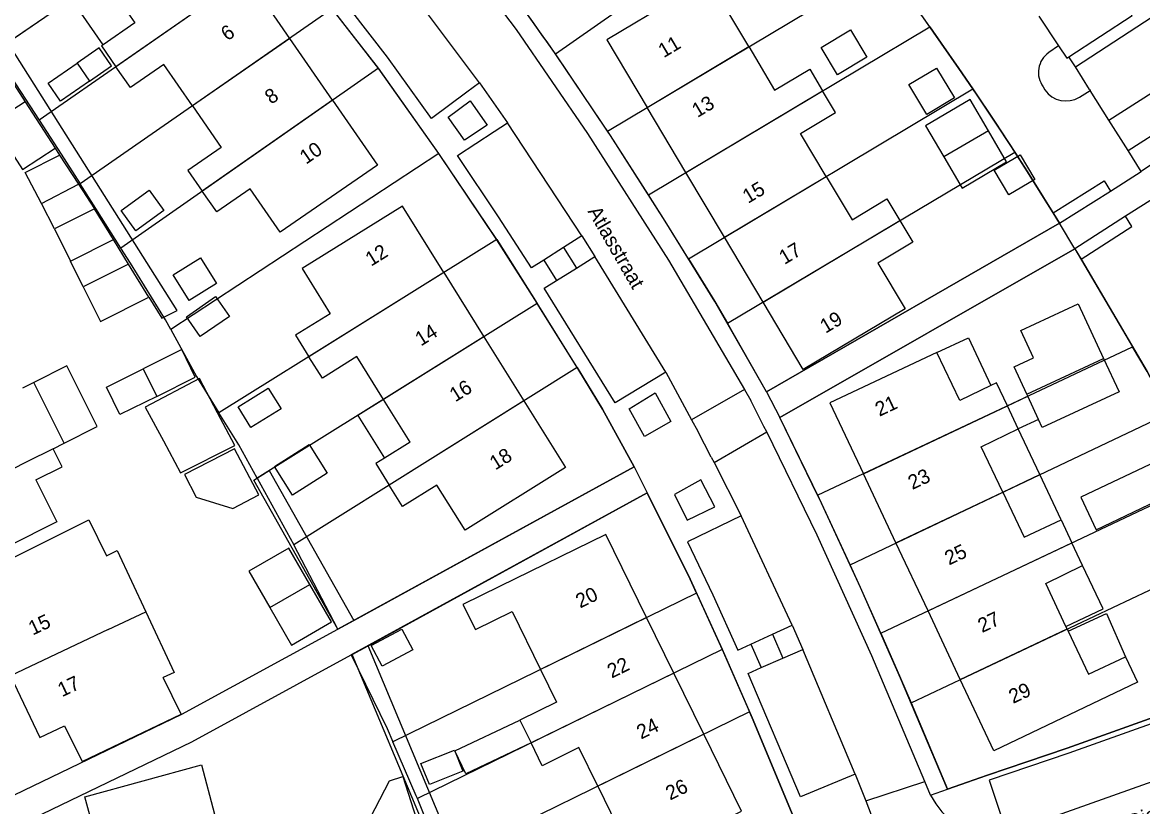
# Model space of a CAD drawing. Extents: x 194485 to 197793, y 468269 to 470822.
# Drawn here: x 195798.3 to 195891.6, y 469267.3 to 469332.6 of the extents above; entities that cross this region are included whole.
import ezdxf

# ---------------------------------------------------------------- set-up
doc = ezdxf.new("R2010")
doc.units = 0
for name, color, linetype in [('BGT grensvlak gebouwinstallatie plus 1', 7, 'Continuous'), ('BGT grensvlak onbegroeid terreindeel', 7, 'Continuous'), ('BGT grensvlak overig bouwwerk uitbreiding populatie', 7, 'Continuous'), ('BGT grensvlak pand op maaiveld', 7, 'Continuous'), ('BGT grensvlak pand op maaiveld LR', 7, 'Continuous'), ('BGT grensvlak wegdeel', 7, 'Continuous'), ('BGT tekst huisnummerreeks', 7, 'Continuous'), ('BGT tekst openbare ruimte label weg', 7, 'Continuous'), ('GEM grensvlak WOZ_BRK percelen', 7, 'Continuous')]:
    doc.layers.add(name, color=color, linetype=linetype)

msp = doc.modelspace()

# ---------------------------------------------------------------- linework, layer by layer
at = {"layer": 'BGT grensvlak gebouwinstallatie plus 1'}
for p, q in [((195798.54, 469325.986), (195795.81, 469324.238)), ((195798.54, 469325.986), (195801.039, 469322.139)), ((195795.81, 469324.238), (195798.318, 469320.371)), ((195798.318, 469320.371), (195801.039, 469322.139)), ((195895.074, 469322.616), (195891.505, 469320.189)), ((195798.539, 469320.123), (195801.416, 469321.56)), ((195801.416, 469321.56), (195802.988, 469319.141)), ((195891.505, 469320.189), (195890.398, 469321.945)), ((195799.899, 469317.525), (195798.539, 469320.123)), ((195807.154, 469312.478), (195805.897, 469314.523)), ((195803.384, 469310.582), (195802.323, 469312.735)), ((195881.481, 469306.952), (195886.255, 469309.17)), ((195886.255, 469309.17), (195888.361, 469304.635)), ((195874.489, 469305.138), (195877.102, 469306.334)), ((195877.102, 469306.334), (195878.978, 469302.368)), ((195882.535, 469304.685), (195881.481, 469306.952)), ((195880.913, 469303.931), (195882.535, 469304.685)), ((195802.012, 469304.005), (195799.269, 469302.63)), ((195804.545, 469298.96), (195802.012, 469304.005)), ((195881.966, 469301.664), (195880.913, 469303.931)), ((195880.35, 469300.685), (195882.05, 469301.483)), ((195801.802, 469297.585), (195804.545, 469298.96)), ((195882.946, 469299.555), (195881.249, 469298.778)), ((195883.043, 469294.966), (195881.249, 469298.778)), ((195815.984, 469297.109), (195811.823, 469294.961)), ((195818.015, 469293.273), (195815.984, 469297.109)), ((195811.823, 469294.961), (195812.782, 469293.091)), ((195879.964, 469293.504), (195883.043, 469294.966)), ((195884.823, 469291.184), (195883.043, 469294.966)), ((195812.782, 469293.091), (195815.843, 469292.151)), ((195815.843, 469292.151), (195818.015, 469293.273)), ((195888.323, 469283.791), (195886.621, 469287.386)), ((195824.049, 469282.694), (195822.252, 469285.812)), ((195818.917, 469283.889), (195820.714, 469280.772)), ((195885.233, 469282.329), (195888.323, 469283.791)), ((195885.417, 469281.941), (195888.599, 469283.398)), ((195888.599, 469283.398), (195890.199, 469279.783)), ((195820.714, 469280.772), (195824.049, 469282.694)), ((195834.344, 469271.959), (195839.751, 469274.521)), ((195840.678, 469272.627), (195835.247, 469270.053)), ((195835.247, 469270.053), (195834.344, 469271.959)), ((195828.875, 469269.47), (195830.006, 469269.829)), ((195830.006, 469269.829), (195831.327, 469265.678)), ((195826.881, 469265.603), (195828.875, 469269.47))]:
    msp.add_line(p, q, dxfattribs=at)
for points in [[(195805.04, 469330.745), (195802.516, 469334.386), (195805.158, 469336.217)], [(195803.9, 469327.711), (195805.733, 469328.983), (195804.695, 469330.479), (195802.862, 469329.207)], [(195875.06, 469321.406), (195876.58, 469318.815), (195880.289, 469320.99), (195878.769, 469323.581)], [(195809.516, 469301.47), (195806.438, 469299.954), (195805.307, 469302.251), (195808.385, 469303.767)], [(195828.39, 469301.226), (195826.248, 469299.891), (195828.468, 469296.328)]]:
    msp.add_lwpolyline(points, dxfattribs=at)
at = {"layer": 'BGT grensvlak onbegroeid terreindeel'}
msp.add_line((195886.013, 469328.905), (195885.473, 469329.731), dxfattribs=at)
at = {"layer": 'BGT grensvlak overig bouwwerk uitbreiding populatie'}
for p, q in [((195864.841, 469330.521), (195867.286, 469331.995)), ((195867.286, 469331.995), (195868.658, 469329.717)), ((195866.213, 469328.244), (195864.841, 469330.521)), ((195868.658, 469329.717), (195866.213, 469328.244)), ((195799.899, 469317.525), (195802.988, 469319.141)), ((195802.988, 469319.141), (195804.327, 469317.079)), ((195800.997, 469315.426), (195799.899, 469317.525)), ((195819.298, 469295.633), (195822.202, 469297.468)), ((195822.202, 469297.468), (195823.709, 469295.082)), ((195820.805, 469293.247), (195819.298, 469295.633)), ((195823.709, 469295.082), (195820.805, 469293.247))]:
    msp.add_line(p, q, dxfattribs=at)
for points in [[(195875.936, 469326.32), (195873.641, 469324.947), (195872.157, 469327.43), (195874.452, 469328.802), (195875.936, 469326.32)], [(195882.627, 469319.527), (195880.476, 469318.251), (195879.257, 469320.304), (195881.408, 469321.581), (195882.627, 469319.527)], [(195814.488, 469310.868), (195812.215, 469309.442), (195810.866, 469311.593), (195813.139, 469313.019), (195814.488, 469310.868)]]:
    msp.add_lwpolyline(points, dxfattribs=at)
at = {"layer": 'BGT grensvlak pand op maaiveld'}
for p, q in [((195820.586, 469331.276), (195816.983, 469336.476)), ((195882.978, 469333.122), (195884.621, 469330.642)), ((195824.153, 469326.128), (195820.586, 469331.276)), ((195800.461, 469327.54), (195802.862, 469329.207)), ((195802.862, 469329.207), (195803.9, 469327.711)), ((195887.19, 469327.012), (195886.013, 469328.905)), ((195866.035, 469325.105), (195864.962, 469326.904)), ((195887.19, 469327.012), (195887.244, 469326.924)), ((195888.794, 469324.478), (195887.244, 469326.924)), ((195853.576, 469320.112), (195850.343, 469325.533)), ((195890.398, 469321.945), (195888.794, 469324.478)), ((195890.398, 469321.945), (195894.025, 469324.249)), ((195878.769, 469323.581), (195875.06, 469321.406)), ((195856.794, 469314.717), (195853.576, 469320.112)), ((195804.327, 469317.079), (195800.997, 469315.426)), ((195805.897, 469314.523), (195804.327, 469317.079)), ((195800.997, 469315.426), (195802.323, 469312.735)), ((195802.323, 469312.735), (195805.897, 469314.523)), ((195860.007, 469309.329), (195856.794, 469314.717)), ((195807.154, 469312.478), (195803.384, 469310.582)), ((195808.847, 469309.723), (195807.154, 469312.478)), ((195833.413, 469311.79), (195836.75, 469306.437)), ((195836.75, 469306.437), (195840.075, 469301.104)), ((195881.966, 469301.664), (195888.361, 469304.635)), ((195808.385, 469303.767), (195809.516, 469301.47)), ((195799.269, 469302.63), (195798.31, 469302.148)), ((195801.802, 469297.585), (195799.269, 469302.63)), ((195882.05, 469301.483), (195881.966, 469301.664)), ((195882.946, 469299.555), (195882.05, 469301.483)), ((195830.611, 469297.663), (195828.39, 469301.226)), ((195881.249, 469298.778), (195880.35, 469300.685)), ((195800.864, 469297.114), (195801.802, 469297.585)), ((195830.611, 469297.663), (195828.468, 469296.328)), ((195871.071, 469289.28), (195868.361, 469295.036)), ((195884.823, 469291.184), (195885.722, 469289.285)), ((195820.503, 469288.848), (195817.167, 469286.925)), ((195822.252, 469285.812), (195820.503, 469288.848)), ((195873.74, 469283.612), (195871.071, 469289.28)), ((195886.621, 469287.386), (195885.722, 469289.285)), ((195817.167, 469286.925), (195818.917, 469283.889)), ((195818.917, 469283.889), (195822.252, 469285.812)), ((195852.568, 469278.446), (195850.301, 469283.061)), ((195876.429, 469277.902), (195873.74, 469283.612)), ((195885.335, 469282.114), (195885.233, 469282.329)), ((195885.335, 469282.114), (195885.417, 469281.941)), ((195855.071, 469273.349), (195852.568, 469278.446)), ((195839.751, 469274.521), (195840.678, 469272.627))]:
    msp.add_line(p, q, dxfattribs=at)
for points in [[(195858.814, 469330.586), (195856.661, 469334.195), (195859.581, 469335.937), (195858.377, 469337.948), (195846.994, 469331.149), (195850.343, 469325.533)], [(195805.158, 469336.217), (195807.682, 469332.576), (195805.04, 469330.745)], [(195885.473, 469329.731), (195890.743, 469333.174), (195888.421, 469336.674)], [(195886.013, 469328.905), (195892.42, 469333.062), (195893.666, 469331.141)], [(195805.04, 469330.745), (195804.896, 469330.645), (195806.1, 469328.912)], [(195858.814, 469330.586), (195860.967, 469326.976), (195863.888, 469328.704), (195864.962, 469326.904)], [(195884.621, 469330.642), (195885.301, 469329.619), (195885.473, 469329.731)], [(195812.48, 469325.656), (195810.084, 469329.112), (195807.304, 469327.18), (195806.1, 469328.912)], [(195803.9, 469327.711), (195801.5, 469326.044), (195800.461, 469327.54)], [(195824.153, 469326.128), (195827.896, 469320.726), (195819.777, 469315.13), (195817.271, 469318.745), (195814.501, 469316.825), (195813.298, 469318.549)], [(195878.769, 469323.581), (195877.25, 469326.173), (195873.541, 469323.998), (195875.06, 469321.406)], [(195812.48, 469325.656), (195814.875, 469322.201), (195812.094, 469320.273), (195813.298, 469318.549)], [(195865.265, 469319.77), (195863.12, 469323.366), (195866.035, 469325.105)], [(195865.265, 469319.77), (195867.41, 469316.174), (195870.324, 469317.912), (195871.399, 469316.104)], [(195806.55, 469316.956), (195808.88, 469318.639), (195810.099, 469316.95), (195807.769, 469315.267), (195806.55, 469316.956)], [(195833.413, 469311.79), (195829.965, 469317.319), (195821.605, 469312.112), (195823.946, 469308.356), (195821.069, 469306.562), (195822.182, 469304.779)], [(195871.399, 469316.104), (195872.474, 469314.297), (195869.566, 469312.557), (195871.834, 469308.757), (195863.356, 469303.714), (195860.007, 469309.329)], [(195803.384, 469310.582), (195804.807, 469307.694), (195808.847, 469309.723)], [(195811.971, 469308.106), (195814.409, 469309.787), (195815.552, 469308.13), (195813.114, 469306.449), (195811.971, 469308.106)], [(195809.516, 469301.47), (195812.699, 469303.064), (195811.581, 469305.363), (195808.385, 469303.767)], [(195828.39, 469301.226), (195826.17, 469304.788), (195823.295, 469302.996), (195822.182, 469304.779)], [(195874.489, 469305.138), (195865.577, 469300.947), (195868.361, 469295.036)], [(195878.978, 469302.368), (195876.381, 469301.142), (195874.489, 469305.138)], [(195888.361, 469304.635), (195889.655, 469301.851), (195883.26, 469298.879), (195882.946, 469299.555)], [(195814.568, 469300.101), (195813.062, 469302.961), (195808.551, 469300.585), (195810.06, 469297.77)], [(195880.35, 469300.685), (195879.452, 469302.592), (195878.978, 469302.368)], [(195816.271, 469300.612), (195818.792, 469302.169), (195819.863, 469300.434), (195817.343, 469298.877), (195816.271, 469300.612)], [(195840.075, 469301.104), (195843.539, 469295.549), (195835.178, 469290.336), (195832.835, 469294.095), (195829.967, 469292.307), (195828.852, 469294.09)], [(195810.06, 469297.77), (195811.493, 469295.096), (195815.996, 469297.39), (195814.568, 469300.101)], [(195879.964, 469293.504), (195878.177, 469297.267), (195881.249, 469298.778)], [(195799.424, 469294.523), (195801.613, 469295.618), (195800.864, 469297.114)], [(195828.468, 469296.328), (195827.738, 469295.873), (195828.852, 469294.09)], [(195887.751, 469290.374), (195894.025, 469293.354), (195892.74, 469296.06), (195886.465, 469293.08), (195887.751, 469290.374)], [(195799.424, 469294.523), (195801.175, 469291.038), (195793.09, 469286.993), (195790.615, 469291.931)], [(195879.964, 469293.504), (195881.751, 469289.742), (195884.823, 469291.184)], [(195796.431, 469287.496), (195803.854, 469291.206), (195805.315, 469288.204)], [(195850.301, 469283.061), (195846.903, 469289.98), (195838.061, 469285.649), (195835.004, 469284.162), (195836.049, 469282.062), (195839.1, 469283.561), (195841.466, 469278.738)], [(195805.315, 469288.204), (195806.207, 469288.654), (195808.588, 469283.552)], [(195885.233, 469282.329), (195883.549, 469285.889), (195886.621, 469287.386)], [(195808.588, 469283.552), (195810.955, 469278.482), (195810.047, 469278.067)], [(195827.368, 469280.739), (195829.92, 469282.095), (195830.84, 469280.363), (195828.289, 469279.008), (195827.368, 469280.739)], [(195885.417, 469281.941), (195887.12, 469278.34), (195890.199, 469279.783)], [(195890.199, 469279.783), (195891.191, 469277.681), (195879.22, 469271.976), (195876.429, 469277.902)], [(195797.33, 469278.204), (195799.761, 469273.068), (195801.824, 469274.049), (195803.278, 469271.067), (195811.537, 469275.013), (195810.047, 469278.067)], [(195841.466, 469278.738), (195842.802, 469276.015), (195839.751, 469274.521)], [(195846.229, 469269.022), (195844.651, 469272.242), (195841.605, 469270.733), (195840.678, 469272.627)], [(195846.229, 469269.022), (195848.348, 469264.699), (195845.295, 469263.202), (195846.335, 469261.126), (195858.21, 469266.959), (195855.071, 469273.349)], [(195831.505, 469270.927), (195834.295, 469272.036), (195834.999, 469270.265), (195832.209, 469269.155), (195831.505, 469270.927)], [(195804.653, 469258.404), (195803.167, 469263.899), (195804.56, 469264.278), (195803.521, 469268.133), (195813.217, 469270.807), (195814.324, 469266.694)]]:
    msp.add_lwpolyline(points, dxfattribs=at)
at = {"layer": 'BGT grensvlak pand op maaiveld LR'}
for p, q in [((195816.983, 469336.476), (195806.1, 469328.912)), ((195820.586, 469331.276), (195812.48, 469325.656)), ((195850.343, 469325.533), (195858.814, 469330.586)), ((195888.794, 469324.478), (195895.277, 469328.61)), ((195853.576, 469320.112), (195864.962, 469326.904)), ((195824.153, 469326.128), (195813.298, 469318.549)), ((195856.794, 469314.717), (195865.265, 469319.77)), ((195860.007, 469309.329), (195871.399, 469316.104)), ((195833.413, 469311.79), (195822.182, 469304.779)), ((195836.75, 469306.437), (195828.39, 469301.226)), ((195840.075, 469301.104), (195828.852, 469294.09)), ((195868.361, 469295.036), (195880.35, 469300.685)), ((195800.864, 469297.114), (195798.675, 469296.014)), ((195798.675, 469296.014), (195790.615, 469291.931)), ((195871.071, 469289.28), (195879.964, 469293.504)), ((195873.74, 469283.612), (195885.722, 469289.285)), ((195805.465, 469282.056), (195808.588, 469283.552)), ((195850.301, 469283.061), (195841.466, 469278.738)), ((195805.465, 469282.056), (195797.33, 469278.204)), ((195876.429, 469277.902), (195885.335, 469282.114)), ((195852.568, 469278.446), (195840.678, 469272.627)), ((195855.071, 469273.349), (195846.229, 469269.022))]:
    msp.add_line(p, q, dxfattribs=at)
at = {"layer": 'BGT grensvlak wegdeel'}
for p, q in [((195836.383, 469327.579), (195829.468, 469336.814)), ((195884.621, 469330.642), (195883.797, 469330.09)), ((195836.383, 469327.579), (195838.721, 469324.248)), ((195883.329, 469327.242), (195883.476, 469326.983)), ((195886.359, 469326.375), (195887.244, 469326.924)), ((195844.904, 469314.826), (195838.721, 469324.248)), ((195801.039, 469322.139), (195801.416, 469321.56)), ((195888.931, 469318.569), (195891.505, 469320.189)), ((195884.699, 469315.905), (195888.931, 469318.569)), ((195892.744, 469318.096), (195890.195, 469316.465)), ((195884.699, 469315.905), (195884.171, 469316.754)), ((195890.195, 469316.465), (195885.982, 469313.768)), ((195860.286, 469301.864), (195884.699, 469315.905)), ((195885.982, 469313.768), (195884.699, 469315.905)), ((195844.904, 469314.826), (195843.383, 469313.864)), ((195844.904, 469314.826), (195845.984, 469313.113)), ((195843.383, 469313.864), (195841.734, 469312.822)), ((195843.383, 469313.864), (195844.46, 469312.156)), ((195885.982, 469313.768), (195861.389, 469299.709)), ((195885.982, 469313.768), (195886.488, 469312.905)), ((195841.734, 469312.822), (195842.808, 469311.119)), ((195844.46, 469312.156), (195845.984, 469313.113)), ((195851.917, 469303.487), (195845.984, 469313.113)), ((195842.808, 469311.119), (195844.46, 469312.156)), ((195851.917, 469303.487), (195854.053, 469299.531)), ((195858.446, 469302.059), (195854.053, 469299.531)), ((195858.446, 469302.059), (195858.995, 469301.122)), ((195860.286, 469301.864), (195861.389, 469299.709)), ((195860.079, 469298.973), (195858.995, 469301.122)), ((195854.053, 469299.531), (195854.569, 469298.575)), ((195860.305, 469298.512), (195860.079, 469298.973)), ((195855.69, 469296.417), (195854.569, 469298.575)), ((195855.923, 469295.96), (195860.305, 469298.512)), ((195855.69, 469296.417), (195855.923, 469295.96)), ((195855.923, 469295.96), (195858.174, 469291.532)), ((195825.913, 469282.815), (195849.261, 469295.608)), ((195849.261, 469295.608), (195850.346, 469293.432)), ((195827.104, 469280.719), (195850.346, 469293.432)), ((195862.42, 469282.423), (195858.174, 469291.532)), ((195824.597, 469282.094), (195825.913, 469282.815)), ((195860.783, 469281.673), (195862.42, 469282.423)), ((195862.42, 469282.423), (195863.305, 469280.406)), ((195858.99, 469280.852), (195860.783, 469281.673)), ((195860.783, 469281.673), (195861.655, 469279.686)), ((195825.781, 469279.996), (195827.104, 469280.719)), ((195835.65, 469256.483), (195825.781, 469279.996)), ((195833.369, 469265.792), (195827.104, 469280.719)), ((195858.99, 469280.852), (195859.848, 469278.897)), ((195861.655, 469279.686), (195863.305, 469280.406)), ((195867.679, 469270.039), (195863.305, 469280.406)), ((195859.848, 469278.897), (195861.655, 469279.686)), ((195903.831, 469273.451), (195880.293, 469265.105)), ((195867.679, 469270.039), (195868.553, 469267.798)), ((195868.553, 469267.798), (195873.477, 469269.426)), ((195873.958, 469268.288), (195873.477, 469269.426)), ((195873.958, 469268.288), (195875.373, 469268.781)), ((195868.553, 469267.798), (195869.001, 469266.649))]:
    msp.add_line(p, q, dxfattribs=at)
for points in [[(195884.171, 469316.754), (195883.372, 469318.041), (195882.028, 469320.166), (195880.691, 469322.24), (195879.338, 469324.303), (195877.838, 469326.546), (195876.318, 469328.775), (195874.85, 469330.889), (195873.364, 469332.991), (195871.999, 469334.887), (195870.619, 469336.773), (195869.132, 469338.772), (195867.35, 469341.14), (195865.666, 469343.332), (195863.961, 469345.508), (195862.171, 469347.745), (195860.358, 469349.964), (195858.318, 469352.407), (195856.251, 469354.828), (195854.011, 469357.389), (195845.697, 469366.589)], [(195825.776, 469349.415), (195828.995, 469345.522), (195832.652, 469340.955), (195839.451, 469332.022), (195845.392, 469323.343), (195852.136, 469312.826), (195858.446, 469302.059)], [(195808.847, 469309.723), (195809.917, 469307.982), (195811.215, 469308.634), (195797.114, 469330.935), (195815.872, 469343.796)], [(195849.261, 469295.608), (195846.621, 469300.408), (195844.564, 469303.793), (195841.186, 469309.228), (195837.842, 469314.499), (195833.006, 469321.699), (195828.001, 469328.739), (195824.13, 469333.716), (195820.112, 469338.681), (195815.872, 469343.796)], [(195836.383, 469327.579), (195835.323, 469326.788), (195832.394, 469324.602), (195828.725, 469329.697), (195825.643, 469333.683), (195826.572, 469334.443)], [(195784.894, 469322.557), (195795.876, 469330.087), (195798.54, 469325.986)], [(195860.286, 469301.864), (195855.988, 469309.384), (195851.854, 469316.05), (195847.29, 469323.185), (195842.738, 469329.941)], [(195833.787, 469324.706), (195835.611, 469326.067), (195837.03, 469324.046), (195835.123, 469322.804), (195833.787, 469324.706)], [(195841.734, 469312.822), (195840.706, 469312.172), (195837.971, 469316.416), (195834.548, 469321.535), (195837.599, 469323.521), (195838.721, 469324.248)], [(195884.171, 469316.754), (195888.417, 469319.427), (195888.931, 469318.569)], [(195886.488, 469312.905), (195890.71, 469315.607), (195890.195, 469316.465)], [(195886.488, 469312.905), (195891.981, 469303.543), (195896.664, 469294.701), (195900.19, 469287.531), (195904.017, 469278.987)], [(195851.917, 469303.487), (195847.672, 469300.94), (195841.779, 469310.473), (195842.808, 469311.119)], [(195848.852, 469300.434), (195851.01, 469301.756), (195852.321, 469299.384), (195850.133, 469298.147), (195848.852, 469300.434)], [(195875.373, 469268.781), (195871.463, 469278.005), (195868.131, 469285.564), (195864.693, 469292.939), (195861.389, 469299.709)], [(195873.477, 469269.426), (195869.056, 469279.876), (195864.513, 469289.919), (195860.305, 469298.512)], [(195824.597, 469282.094), (195817.601, 469294.502), (195818.875, 469295.296), (195825.913, 469282.815)], [(195852.639, 469293.293), (195853.688, 469291.16), (195855.981, 469292.283), (195854.825, 469294.531), (195852.639, 469293.293)], [(195850.346, 469293.432), (195853.928, 469286.262), (195856.588, 469280.426), (195859.081, 469274.714), (195863.192, 469264.874)], [(195858.174, 469291.532), (195853.698, 469289.353), (195855.829, 469284.95), (195857.896, 469280.351), (195858.99, 469280.852)], [(195796.067, 469267.56), (195811.582, 469275.009), (195824.597, 469282.094)], [(195796.865, 469265.231), (195812.439, 469272.711), (195825.701, 469279.952), (195825.781, 469279.996)], [(195867.679, 469270.039), (195863.119, 469268.147), (195858.754, 469278.419), (195859.848, 469278.897)], [(195904.017, 469278.987), (195892.555, 469274.774), (195885.317, 469272.19), (195878.699, 469269.944), (195875.373, 469268.781)], [(195903.831, 469273.451), (195902.235, 469277.83), (195892.716, 469274.355), (195885.465, 469271.78), (195878.833, 469269.54), (195880.293, 469265.105)]]:
    msp.add_lwpolyline(points, dxfattribs=at)
for centre, radius, start, end in [((195646.109, 469193.084), 239.568, 34.83855, 39.69494), ((195884.956, 469328.437), 2.019, 125.04521, 216.29124), ((195885.243, 469328.224), 2.16, 215.08304, 301.09959), ((195879.659, 469271.151), 6.379, 206.67032, 266.79489)]:
    msp.add_arc(centre, radius, start, end, dxfattribs=at)
at = {"layer": 'GEM grensvlak WOZ_BRK percelen'}
for p, q in [((195842.703, 469329.991), (195864.312, 469345.06)), ((195820.128, 469338.662), (195799.702, 469324.465)), ((195847.037, 469323.561), (195870.179, 469337.365)), ((195796.61, 469330.59), (195801.307, 469333.81)), ((195824.121, 469333.727), (195803.124, 469319.169)), ((195827.963, 469328.788), (195824.121, 469333.727)), ((195850.449, 469318.247), (195873.899, 469332.235)), ((195795.989, 469330.164), (195799.702, 469324.465)), ((195847.037, 469323.561), (195842.703, 469329.991)), ((195827.963, 469328.788), (195806.523, 469313.818)), ((195833.006, 469321.699), (195827.963, 469328.788)), ((195853.791, 469312.926), (195877.487, 469327.061)), ((195833.006, 469321.699), (195810.67, 469307.052)), ((195837.816, 469314.538), (195833.006, 469321.699)), ((195857.031, 469307.559), (195880.969, 469321.795)), ((195837.816, 469314.538), (195814.684, 469300.099)), ((195837.816, 469314.538), (195841.198, 469309.209)), ((195841.198, 469309.209), (195817.861, 469294.663)), ((195844.512, 469303.877), (195841.198, 469309.209)), ((195864.547, 469293.239), (195890.776, 469305.597)), ((195844.512, 469303.877), (195820.909, 469289.126)), ((195867.246, 469287.463), (195893.814, 469300.082)), ((195817.861, 469294.663), (195820.909, 469289.126)), ((195869.811, 469281.752), (195896.758, 469294.51)), ((195872.329, 469275.963), (195899.548, 469288.836)), ((195854.46, 469285.096), (195829.165, 469272.719)), ((195854.46, 469285.096), (195856.593, 469280.416)), ((195856.593, 469280.416), (195831.211, 469267.994)), ((195856.593, 469280.416), (195858.866, 469275.206)), ((195858.866, 469275.206), (195833.338, 469262.713)), ((195833.338, 469262.713), (195831.211, 469267.994))]:
    msp.add_line(p, q, dxfattribs=at)
for points in [[(195873.899, 469332.235), (195873.364, 469332.991), (195870.619, 469336.773), (195870.179, 469337.365)], [(195842.703, 469329.991), (195840.39, 469333.254), (195838.185, 469336.257)], [(195873.899, 469332.235), (195874.85, 469330.889), (195876.318, 469328.775), (195877.487, 469327.061)], [(195877.487, 469327.061), (195879.338, 469324.303), (195880.969, 469321.795)], [(195799.702, 469324.465), (195801.551, 469321.628), (195803.124, 469319.169)], [(195850.449, 469318.247), (195847.29, 469323.185), (195847.037, 469323.561)], [(195880.969, 469321.795), (195882.028, 469320.166), (195883.372, 469318.041), (195884.699, 469315.905), (195860.286, 469301.864), (195857.031, 469307.559)], [(195806.523, 469313.818), (195804.437, 469317.116), (195803.124, 469319.169)], [(195853.791, 469312.926), (195851.854, 469316.05), (195850.449, 469318.247)], [(195810.67, 469307.052), (195810.243, 469307.835), (195807.32, 469312.558), (195806.523, 469313.818)], [(195864.547, 469293.239), (195861.389, 469299.709), (195885.982, 469313.768), (195890.776, 469305.597)], [(195853.791, 469312.926), (195855.988, 469309.384), (195857.031, 469307.559)], [(195810.67, 469307.052), (195812.817, 469303.116), (195814.684, 469300.099)], [(195893.814, 469300.082), (195891.981, 469303.543), (195890.776, 469305.597)], [(195844.512, 469303.877), (195846.621, 469300.408), (195849.261, 469295.608), (195824.597, 469282.094), (195820.909, 469289.126)], [(195817.861, 469294.663), (195816.329, 469297.441), (195814.684, 469300.099)], [(195854.46, 469285.096), (195853.928, 469286.262), (195850.346, 469293.432), (195825.701, 469279.952), (195828.682, 469273.829), (195829.165, 469272.719)], [(195867.246, 469287.463), (195864.693, 469292.939), (195864.547, 469293.239)], [(195872.329, 469275.963), (195875.373, 469268.781), (195878.614, 469269.915), (195885.317, 469272.19), (195892.555, 469274.774), (195904.017, 469278.987), (195900.19, 469287.531), (195899.548, 469288.836)], [(195869.811, 469281.752), (195868.131, 469285.564), (195867.246, 469287.463)], [(195869.811, 469281.752), (195871.463, 469278.005), (195872.329, 469275.963)], [(195833.338, 469262.713), (195835.786, 469256.523), (195837.121, 469256.853), (195846.992, 469259.797), (195853.118, 469261.642), (195859.161, 469263.53), (195863.192, 469264.874), (195859.081, 469274.714), (195858.866, 469275.206)], [(195831.211, 469267.994), (195831.118, 469268.225), (195829.165, 469272.719)]]:
    msp.add_lwpolyline(points, dxfattribs=at)

# ---------------------------------------------------------------- texts
at = {"layer": 'BGT tekst huisnummerreeks'}
for s, rotation, p in [('6', 34.7, (195815.379, 469331.015)), ('11', 30.8, (195851.728, 469329.622)), ('8', 34.7, (195819.031, 469325.744)), ('13', 30.8, (195854.534, 469324.643)), ('10', 34.6, (195821.936, 469320.747)), ('15', 30.8, (195858.749, 469317.492)), ('12', 31.9, (195827.357, 469312.262)), ('17', 30.8, (195861.785, 469312.411)), ('19', 30.8, (195865.202, 469306.68)), ('14', 31.9, (195831.498, 469305.614)), ('16', 31.9, (195834.366, 469300.967)), ('21', 25.2, (195869.692, 469299.772)), ('18', 31.9, (195837.703, 469295.297)), ('23', 25.2, (195872.434, 469293.678)), ('25', 25.3, (195875.483, 469287.391)), ('20', 26.1, (195844.767, 469283.812)), ('15', 25.3, (195799.173, 469281.558)), ('27', 25.3, (195878.245, 469281.768)), ('22', 26.2, (195847.394, 469277.974)), ('17', 25.3, (195801.609, 469276.422)), ('29', 25.2, (195880.82, 469275.866)), ('24', 26.2, (195849.843, 469272.899)), ('26', 26.2, (195852.261, 469267.824))]:
    msp.add_text(s, height=1.2, rotation=rotation, dxfattribs=at).set_placement(p)
at = {"layer": 'BGT tekst openbare ruimte label weg'}
for s, rotation, p in [('Atlasstraat', 300, (195845.365, 469316.878)), ('Dianalaan', 19, (195890.655, 469265.446))]:
    msp.add_text(s, height=1.2, rotation=rotation, dxfattribs=at).set_placement(p)

doc.saveas('drawing.dxf')
